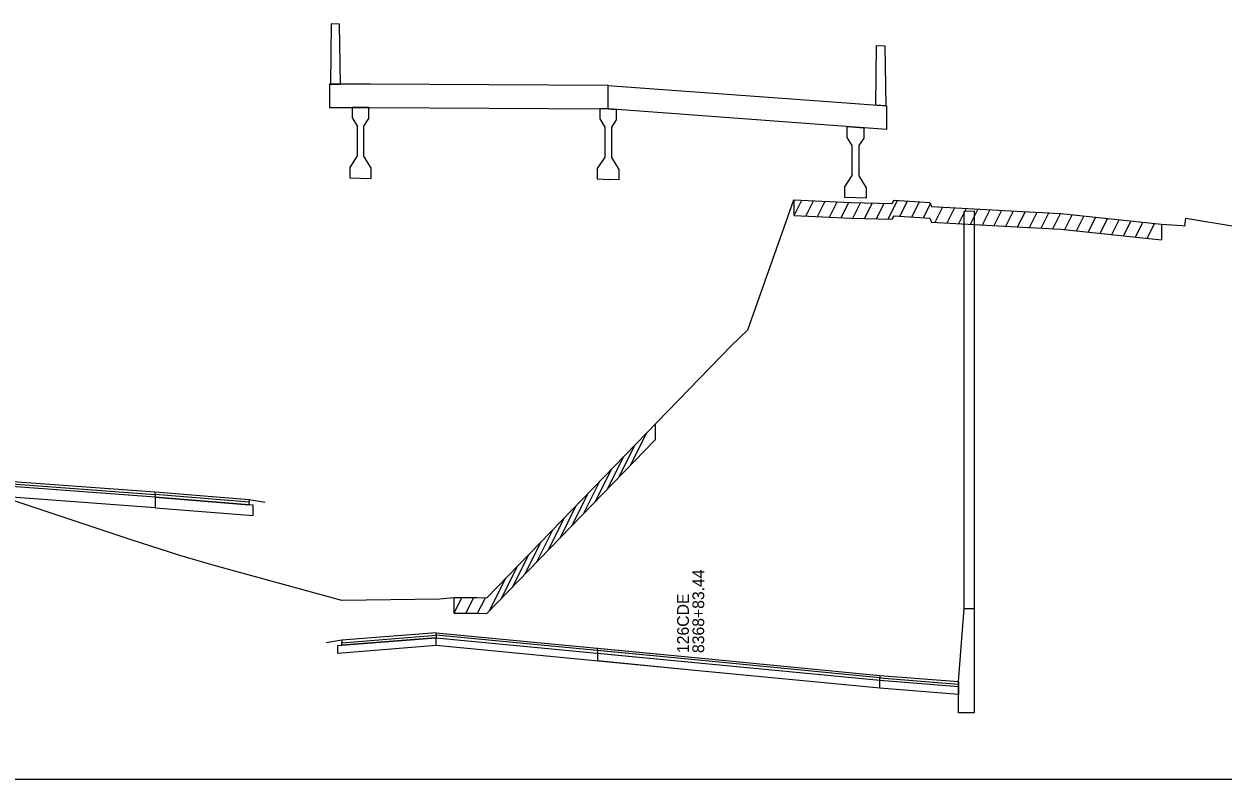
# Model space of a CAD drawing. Extents: x 1017 to 19997, y -1947 to 50737.
# Drawn here: x 14668.3 to 14821.1, y 18500 to 18596.3 of the extents above; entities that cross this region are included whole.
import ezdxf

# ---------------------------------------------------------------- set-up
doc = ezdxf.new("R2010")
doc.units = 0
for name, color, linetype in [('RD_GPK_XS_Cell', 7, 'Continuous'), ('RD_XS_Base', 7, 'Continuous'), ('RD_XS_ExGround', 7, 'Continuous'), ('RD_XS_ExPaveRet', 7, 'Continuous'), ('RD_XS_Greenside', 7, 'Continuous'), ('RD_XS_MedBWall', 7, 'Continuous'), ('RD_XS_Pave', 7, 'Continuous'), ('RD_XS_PaveOvlay', 7, 'Continuous'), ('RD_XS_TX_Notes', 7, 'Continuous')]:
    doc.layers.add(name, color=color, linetype=linetype)

msp = doc.modelspace()

# ---------------------------------------------------------------- linework, layer by layer
at = {"layer": 'RD_GPK_XS_Cell'}
msp.add_line((14600, 18500), (15200, 18500), dxfattribs=at)
at = {"layer": 'RD_XS_Base'}
for points in [[(14685, 18534.59), (14660.95, 18536.37)], [(14685, 18535.93), (14685, 18534.59)], [(14697.5, 18534.94), (14697, 18534.98), (14685, 18535.93)], [(14685, 18534.59), (14697.5, 18533.6)], [(14697.5, 18533.6), (14697.5, 18534.94)], [(14708.3, 18517.02), (14708.8, 18517.06), (14720.8, 18518.02)], [(14720.8, 18517.02), (14720.8, 18518.02)], [(14720.8, 18517.02), (14708.3, 18516.02)], [(14708.3, 18516.02), (14708.3, 18517.02)], [(14777.37, 18511.59), (14753.37, 18513.9), (14720.8, 18517.02)], [(14741.37, 18516.06), (14741.37, 18515.06)], [(14777.37, 18511.59), (14753.37, 18513.9), (14741.37, 18515.06)], [(14777.37, 18512.59), (14787.37, 18511.78)], [(14777.37, 18511.59), (14777.37, 18512.59)], [(14787.37, 18510.78), (14777.37, 18511.59)], [(14787.37, 18511.78), (14787.37, 18510.78)]]:
    msp.add_lwpolyline(points, dxfattribs=at)
at = {"layer": 'RD_XS_ExGround'}
msp.add_lwpolyline([(14664.27, 18536.42), (14669.92, 18534.55), (14678.72, 18531.61), (14681.9, 18530.55), (14688.1, 18528.54), (14692.46, 18527.26), (14708.75, 18522.81), (14721.26, 18522.99), (14723.1, 18523.14), (14724.03, 18523.13), (14725.99, 18523.14), (14727.29, 18523.11), (14758.45, 18555.29), (14760.55, 18557.26), (14766.38, 18573.85), (14773.64, 18573.52), (14778.92, 18573.4), (14779.18, 18573.8), (14782.43, 18573.61), (14783.71, 18573.53), (14783.96, 18573.02), (14796.34, 18572.34), (14798.91, 18572.21), (14799.55, 18572.15), (14800.44, 18572.1), (14813.26, 18570.75), (14815.88, 18570.58), (14816.24, 18570.55), (14816.35, 18571.51), (14823.04, 18570.43)], dxfattribs=at)
at = {"layer": 'RD_XS_ExPaveRet'}
for p, q in [((14766.42, 18571.85), (14766.42, 18573.85)), ((14766.42, 18571.85), (14767.4, 18573.81)), ((14767.92, 18571.78), (14768.9, 18573.74)), ((14769.42, 18571.72), (14770.4, 18573.67)), ((14770.92, 18571.65), (14771.9, 18573.6)), ((14772.42, 18571.58), (14773.4, 18573.53)), ((14773.92, 18571.52), (14774.91, 18573.49)), ((14775.42, 18571.48), (14776.41, 18573.46)), ((14776.92, 18571.45), (14777.91, 18573.43)), ((14778.42, 18571.42), (14779.6, 18573.78)), ((14779.92, 18571.76), (14780.89, 18573.7)), ((14781.42, 18571.67), (14782.39, 18573.61)), ((14782.92, 18571.58), (14783.8, 18573.34)), ((14784.42, 18570.99), (14785.4, 18572.94)), ((14785.92, 18570.91), (14786.9, 18572.86)), ((14787.42, 18570.83), (14788.4, 18572.78)), ((14788.92, 18570.75), (14789.9, 18572.69)), ((14766.42, 18571.85), (14773.64, 18571.52)), ((14773.64, 18571.52), (14778.92, 18571.4)), ((14778.92, 18571.4), (14779.18, 18571.8)), ((14779.18, 18571.8), (14782.43, 18571.61)), ((14782.43, 18571.61), (14783.71, 18571.53)), ((14783.71, 18571.53), (14783.96, 18571.02)), ((14790.42, 18570.66), (14791.4, 18572.61)), ((14791.92, 18570.58), (14792.9, 18572.53)), ((14793.42, 18570.5), (14794.4, 18572.45)), ((14794.92, 18570.42), (14795.9, 18572.36)), ((14796.42, 18570.34), (14797.4, 18572.29)), ((14797.92, 18570.26), (14798.9, 18572.21)), ((14799.42, 18570.17), (14800.39, 18572.1)), ((14800.92, 18570.05), (14801.87, 18571.95)), ((14802.42, 18569.89), (14803.37, 18571.79)), ((14803.92, 18569.73), (14804.87, 18571.63)), ((14805.42, 18569.58), (14806.37, 18571.48)), ((14806.92, 18569.42), (14807.87, 18571.32)), ((14808.42, 18569.26), (14809.37, 18571.16)), ((14783.96, 18571.02), (14796.34, 18570.34)), ((14796.34, 18570.34), (14798.91, 18570.21)), ((14798.91, 18570.21), (14799.55, 18570.15)), ((14799.55, 18570.15), (14800.44, 18570.1)), ((14800.44, 18570.1), (14813.26, 18568.75)), ((14809.92, 18569.1), (14810.87, 18571)), ((14811.42, 18568.94), (14812.37, 18570.84)), ((14813.26, 18570.75), (14813.26, 18568.75)), ((14748.74, 18545.26), (14748.74, 18543.26)), ((14745.6, 18540.02), (14747.67, 18544.16)), ((14727.29, 18521.11), (14748.74, 18543.26)), ((14744.1, 18538.47), (14746.17, 18542.61)), ((14742.6, 18536.92), (14744.67, 18541.06)), ((14741.1, 18535.37), (14743.17, 18539.51)), ((14739.6, 18533.82), (14741.67, 18537.96)), ((14738.1, 18532.27), (14740.17, 18536.41)), ((14736.6, 18530.73), (14738.67, 18534.86)), ((14735.1, 18529.18), (14737.17, 18533.31)), ((14733.6, 18527.63), (14735.67, 18531.76)), ((14732.1, 18526.08), (14734.17, 18530.21)), ((14730.6, 18524.53), (14732.67, 18528.66)), ((14729.1, 18522.98), (14731.17, 18527.12)), ((14727.6, 18521.43), (14729.67, 18525.57)), ((14723.1, 18521.14), (14723.1, 18523.14)), ((14723.1, 18521.14), (14724.1, 18523.13)), ((14724.6, 18521.13), (14725.6, 18523.13)), ((14726.1, 18521.13), (14727.09, 18523.11)), ((14723.1, 18521.14), (14724.03, 18521.13)), ((14724.03, 18521.13), (14725.99, 18521.14)), ((14725.99, 18521.14), (14727.29, 18521.11))]:
    msp.add_line(p, q, dxfattribs=at)
at = {"layer": 'RD_XS_Greenside'}
for points in [[(14697, 18535.65), (14699, 18535.31)], [(14708.8, 18517.69), (14706.8, 18517.38)]]:
    msp.add_lwpolyline(points, dxfattribs=at)
at = {"layer": 'RD_XS_MedBWall'}
for points in [[(14788.12, 18572.42), (14789.37, 18572.43)], [(14788.12, 18521.76), (14788.12, 18572.42)], [(14789.37, 18572.43), (14789.37, 18508.42)], [(14787.37, 18512.42), (14788.12, 18521.76), (14789.37, 18521.76)], [(14787.37, 18512.42), (14788.12, 18521.76)], [(14789.37, 18521.76), (14789.37, 18508.42)], [(14787.37, 18508.42), (14787.37, 18512.42)], [(14789.37, 18508.42), (14787.37, 18508.42)]]:
    msp.add_lwpolyline(points, dxfattribs=at)
at = {"layer": 'RD_XS_Pave'}
for points in [[(14660.95, 18538.05), (14685, 18536.27)], [(14685, 18535.93), (14660.95, 18537.71)], [(14685, 18536.27), (14685, 18535.93)], [(14685, 18535.93), (14697, 18534.98)], [(14697, 18534.98), (14697, 18535.31)], [(14708.8, 18517.38), (14720.8, 18518.33)], [(14720.8, 18518.02), (14708.8, 18517.06)], [(14777.37, 18512.91), (14753.37, 18515.22), (14720.8, 18518.33)], [(14720.8, 18518.33), (14720.8, 18518.02)], [(14720.8, 18518.02), (14753.37, 18514.9), (14777.37, 18512.59)], [(14708.8, 18517.06), (14708.8, 18517.38)], [(14777.37, 18512.91), (14753.37, 18515.22), (14741.37, 18516.37)], [(14741.37, 18516.37), (14741.37, 18516.06)], [(14741.37, 18516.06), (14753.37, 18514.9), (14777.37, 18512.59)], [(14777.37, 18512.59), (14777.37, 18512.91)], [(14777.37, 18512.91), (14787.37, 18512.1)], [(14787.37, 18512.1), (14787.37, 18511.78)]]:
    msp.add_lwpolyline(points, dxfattribs=at)
at = {"layer": 'RD_XS_PaveOvlay'}
for points in [[(14708.6, 18588.61), (14708.49, 18596.24), (14707.44, 18596.28), (14707.33, 18588.61)], [(14776.85, 18585.92), (14776.95, 18593.54), (14778, 18593.49), (14778.11, 18585.82)], [(14742.72, 18588.45), (14712.39, 18588.61), (14707.23, 18588.61)], [(14707.23, 18588.61), (14707.23, 18585.61)], [(14707.33, 18588.61), (14708.6, 18588.61)], [(14742.72, 18585.45), (14742.72, 18588.45)], [(14742.72, 18588.45), (14773.05, 18586.2), (14778.21, 18585.82)], [(14707.23, 18585.61), (14712.39, 18585.61), (14742.72, 18585.45)], [(14712.23, 18585.61), (14711.18, 18585.61), (14710.12, 18585.61)], [(14710.12, 18585.61), (14710.12, 18584.31)], [(14712.23, 18584.24), (14712.23, 18585.61)], [(14742.72, 18585.45), (14741.67, 18585.46)], [(14741.67, 18585.46), (14741.67, 18584.16)], [(14742.72, 18585.45), (14743.77, 18585.37)], [(14778.21, 18582.82), (14773.05, 18583.2), (14742.72, 18585.45)], [(14743.77, 18585.37), (14743.77, 18584.07)], [(14778.11, 18585.82), (14776.85, 18585.92)], [(14778.21, 18585.82), (14778.21, 18582.82)], [(14710.12, 18584.31), (14710.75, 18583.29)], [(14711.6, 18583.26), (14712.23, 18584.24)], [(14741.67, 18584.16), (14742.3, 18583.13)], [(14743.77, 18584.07), (14743.14, 18583.1)], [(14710.75, 18583.29), (14710.75, 18579.46)], [(14711.6, 18579.43), (14711.6, 18583.26)], [(14742.3, 18583.13), (14742.3, 18579.3)], [(14743.14, 18583.1), (14743.14, 18579.26)], [(14773.21, 18583.19), (14774.27, 18583.11), (14775.32, 18583.03)], [(14773.21, 18581.82), (14773.21, 18583.19)], [(14775.32, 18583.03), (14775.32, 18581.73)], [(14773.84, 18580.79), (14773.21, 18581.82)], [(14773.84, 18576.96), (14773.84, 18580.79)], [(14775.32, 18581.73), (14774.69, 18580.76)], [(14774.69, 18580.76), (14774.69, 18576.92)], [(14710.75, 18579.46), (14709.81, 18577.99)], [(14712.55, 18577.89), (14711.6, 18579.43)], [(14742.3, 18579.3), (14741.35, 18577.84)], [(14743.14, 18579.26), (14744.09, 18577.72)], [(14709.81, 18577.99), (14709.81, 18576.65)], [(14712.55, 18576.56), (14712.55, 18577.89)], [(14741.35, 18577.84), (14741.35, 18576.51)], [(14744.09, 18577.72), (14744.09, 18576.39)], [(14709.81, 18576.65), (14711.18, 18576.61), (14712.55, 18576.56)], [(14741.35, 18576.51), (14742.72, 18576.45)], [(14744.09, 18576.39), (14742.72, 18576.45)], [(14772.9, 18575.5), (14773.84, 18576.96)], [(14774.69, 18576.92), (14775.63, 18575.38)], [(14772.9, 18574.17), (14772.9, 18575.5)], [(14775.63, 18575.38), (14775.63, 18574.05)], [(14775.63, 18574.05), (14774.27, 18574.11), (14772.9, 18574.17)], [(14660.95, 18538.38), (14685, 18536.61)], [(14685, 18536.61), (14697, 18535.65)], [(14685, 18536.27), (14685, 18536.61)], [(14697, 18535.31), (14685, 18536.27)], [(14697, 18535.65), (14697, 18535.31)], [(14720.8, 18518.65), (14708.8, 18517.69)], [(14708.8, 18517.69), (14708.8, 18517.38)], [(14720.8, 18518.65), (14753.37, 18515.54), (14777.37, 18513.22)], [(14720.8, 18518.33), (14720.8, 18518.65)], [(14741.37, 18516.69), (14753.37, 18515.54), (14777.37, 18513.22)], [(14741.37, 18516.37), (14741.37, 18516.69)], [(14777.37, 18513.22), (14777.37, 18512.91)], [(14777.37, 18513.22), (14787.37, 18512.42)], [(14787.37, 18512.42), (14787.37, 18512.1)]]:
    msp.add_lwpolyline(points, dxfattribs=at)

# ---------------------------------------------------------------- texts
at = {"layer": 'RD_XS_TX_Notes'}
for s, p in [(' 8368+83.44', (14754.97, 18515.51)), (' 126CDE', (14753.02, 18515.51))]:
    msp.add_text(s, height=1.5, rotation=90, dxfattribs=at).set_placement(p)

doc.saveas('drawing.dxf')
